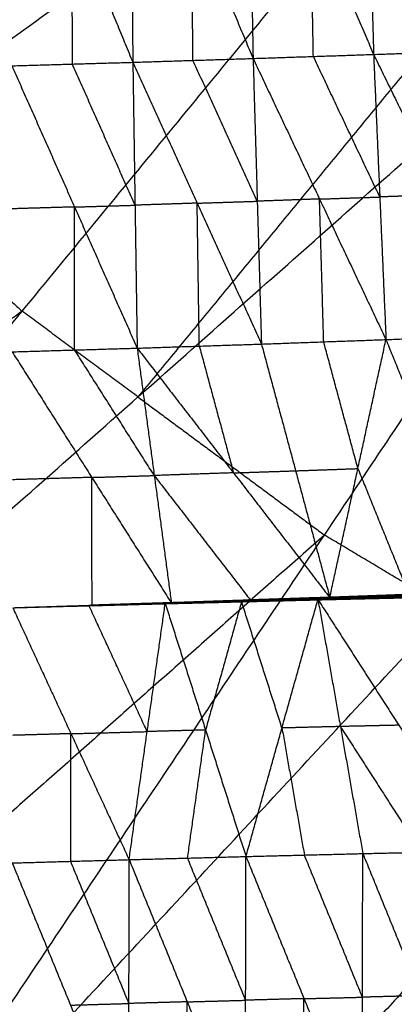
# Model space of a CAD drawing. Header units: millimetres. Extents: x -106 to 110, y -96 to 120.
# Tile 536 of 656: x -20.27 to -16.87, y -21.23 to -12.29. Entities that reach past the tile are written whole.
import ezdxf

# ---------------------------------------------------------------- set-up
doc = ezdxf.new("R2010")
doc.units = ezdxf.units.MM
doc.header["$MEASUREMENT"] = 0
doc.layers.add('Default', color=7, linetype='Continuous', true_color=0x000000)

msp = doc.modelspace()

# ---------------------------------------------------------------- linework, layer by layer
at = {"layer": 'Default'}
for points in [[(-31.3592, -15.2734, 3.8092), (-25.0723, -10.1139, 3.779), (-18.7854, -4.9543, 3.7488)], [(-31.3592, -15.2734, 3.8092), (-24.194, -11.083, 3.779), (-17.0287, -6.8925, 3.7488)], [(-28.5306, -18.3944, 3.8092), (-22.7796, -12.6434, 3.779), (-17.0287, -6.8925, 3.7488)], [(-16.0596, -7.7708, 3.7488), (-18.9351, -10.6463, 3.7639), (-21.8105, -13.5218, 3.779)], [(-28.5306, -18.3944, 3.8092), (-21.8105, -13.5218, 3.779), (-15.0905, -8.6492, 3.7488)], [(-25.4096, -21.223, 3.8092), (-20.2501, -14.9361, 3.779), (-15.0905, -8.6492, 3.7488)], [(-14.04, -9.4283, 3.7488), (-16.6198, -12.5718, 3.7639), (-19.1996, -15.7152, 3.779)], [(-17.1345, -9.9141, -3.1198), (-17.0983, -11.2584, -2.9653), (-17.0622, -12.6026, -2.8109)], [(-17.1345, -9.9141, -3.1198), (-16.5504, -11.2395, -2.968), (-15.9664, -12.5649, -2.8162)], [(-20.3443, -10.0101, -3.1078), (-19.7952, -11.3422, -2.9543), (-19.2462, -12.6742, -2.8007)], [(-19.2713, -9.9791, -3.1082), (-19.2588, -11.3267, -2.9545), (-19.2462, -12.6742, -2.8007)], [(-19.2713, -9.9791, -3.1082), (-18.7134, -11.3092, -2.9566), (-18.1554, -12.6394, -2.8051)], [(-18.2039, -9.9469, -3.113), (-18.1796, -11.2931, -2.959), (-18.1554, -12.6394, -2.8051)], [(-18.2039, -9.9469, -3.113), (-17.633, -11.2747, -2.9619), (-17.0622, -12.6026, -2.8109)], [(-25.4096, -21.223, 3.8092), (-19.1996, -15.7152, 3.779), (-12.9895, -10.2074, 3.7488)], [(-22.0265, -23.7322, 3.8092), (-17.508, -16.9698, 3.779), (-12.9895, -10.2074, 3.7488)], [(-19.7949, -12.6902, -2.8003), (-19.7951, -12.0162, -2.8773), (-19.7952, -11.3422, -2.9543)], [(-18.7008, -12.6568, -2.8029), (-18.7071, -11.983, -2.8798), (-18.7134, -11.3092, -2.9566)], [(-17.6088, -12.621, -2.808), (-17.6209, -11.9478, -2.8849), (-17.633, -11.2747, -2.9619)], [(-22.0265, -23.7322, 3.8092), (-16.3862, -17.6422, 3.779), (-10.7459, -11.5522, 3.7488)], [(-18.4137, -25.8976, 3.8092), (-14.5798, -18.7249, 3.779), (-10.7459, -11.5522, 3.7488)], [(-18.1554, -12.6394, -2.8051), (-17.6088, -12.621, -2.808), (-17.0622, -12.6026, -2.8109)], [(-17.0622, -12.6026, -2.8109), (-16.5143, -12.5837, -2.8135), (-15.9664, -12.5649, -2.8162)], [(-17.0622, -12.6026, -2.8109), (-17.006, -13.8982, -2.3097), (-16.9499, -15.1938, -1.8086)], [(-17.0622, -12.6026, -2.8109), (-16.4395, -13.877, -2.3111), (-15.8169, -15.1514, -1.8113)], [(-20.3436, -12.7062, -2.7999), (-19.7949, -12.6902, -2.8003), (-19.2462, -12.6742, -2.8007)], [(-19.2265, -13.9729, -2.3012), (-19.5107, -13.3315, -2.5508), (-19.7949, -12.6902, -2.8003)], [(-19.2462, -12.6742, -2.8007), (-18.7008, -12.6568, -2.8029), (-18.1554, -12.6394, -2.8051)], [(-19.2462, -12.6742, -2.8007), (-19.2265, -13.9729, -2.3012), (-19.2069, -15.2715, -1.8017)], [(-19.2462, -12.6742, -2.8007), (-18.6629, -13.9542, -2.3028), (-18.0796, -15.2342, -1.805)], [(-18.1175, -13.9368, -2.305), (-18.4091, -13.2968, -2.554), (-18.7008, -12.6568, -2.8029)], [(-18.4137, -25.8976, 3.8092), (-13.3974, -19.2841, 3.779), (-8.3812, -12.6706, 3.7488)], [(-18.1554, -12.6394, -2.8051), (-18.1175, -13.9368, -2.305), (-18.0796, -15.2342, -1.805)], [(-18.1554, -12.6394, -2.8051), (-17.5527, -13.9166, -2.3068), (-16.9499, -15.1938, -1.8086)], [(-17.006, -13.8982, -2.3097), (-17.3074, -13.2596, -2.5588), (-17.6088, -12.621, -2.808)], [(-20.3436, -12.7062, -2.7999), (-19.7752, -13.9889, -2.3008), (-19.2069, -15.2715, -1.8017)], [(-21.8105, -13.5218, 3.779), (-21.0303, -14.2289, 3.779), (-20.2501, -14.9361, 3.779)], [(-18.6629, -13.9542, -2.3028), (-18.9447, -13.9635, -2.302), (-19.2265, -13.9729, -2.3012)], [(-18.6629, -13.9542, -2.3028), (-18.3902, -13.9455, -2.3039), (-18.1175, -13.9368, -2.305)], [(-18.6432, -15.2529, -1.8033), (-18.6531, -14.6035, -2.0531), (-18.6629, -13.9542, -2.3028)], [(-17.5527, -13.9166, -2.3068), (-17.8351, -13.9267, -2.3059), (-18.1175, -13.9368, -2.305)], [(-17.5527, -13.9166, -2.3068), (-17.2793, -13.9074, -2.3083), (-17.006, -13.8982, -2.3097)], [(-17.5147, -15.214, -1.8068), (-17.5337, -14.5653, -2.0568), (-17.5527, -13.9166, -2.3068)], [(-16.4395, -13.877, -2.3111), (-16.7228, -13.8876, -2.3104), (-17.006, -13.8982, -2.3097)], [(-19.7752, -13.9889, -2.3008), (-20.0588, -13.9972, -2.3004), (-20.3423, -14.0056, -2.3)], [(-19.7752, -13.9889, -2.3008), (-19.5009, -13.9809, -2.301), (-19.2265, -13.9729, -2.3012)], [(-19.7739, -15.2882, -1.8009), (-19.7746, -14.6385, -2.0509), (-19.7752, -13.9889, -2.3008)], [(-20.2501, -14.9361, 3.779), (-23.6101, -17.3724, 3.7941), (-26.9701, -19.8087, 3.8092)], [(-19.1996, -15.7152, 3.779), (-19.7248, -15.3257, 3.779), (-20.2501, -14.9361, 3.779)], [(-18.0796, -15.2342, -1.805), (-17.5147, -15.214, -1.8068), (-16.9499, -15.1938, -1.8086)], [(-17.4594, -17.5378, 0.0436), (-17.2047, -16.3658, -0.8825), (-16.9499, -15.1938, -1.8086)], [(-16.9499, -15.1938, -1.8086), (-16.3834, -15.1726, -1.81), (-15.8169, -15.1514, -1.8113)], [(-16.9499, -15.1938, -1.8086), (-16.4859, -16.3397, -0.8839), (-16.0219, -17.4857, 0.0408)], [(-20.3409, -15.3049, -1.8001), (-19.7739, -15.2882, -1.8009), (-19.2069, -15.2715, -1.8017)], [(-19.0518, -16.4292, -0.8775), (-19.4128, -15.8587, -1.3392), (-19.7739, -15.2882, -1.8009)], [(-19.2069, -15.2715, -1.8017), (-18.6432, -15.2529, -1.8033), (-18.0796, -15.2342, -1.805)], [(-19.2069, -15.2715, -1.8017), (-19.0518, -16.4292, -0.8775), (-18.8967, -17.5868, 0.0467)], [(-19.2069, -15.2715, -1.8017), (-18.3331, -16.4047, -0.879), (-17.4594, -17.5378, 0.0436)], [(-18.6432, -15.2529, -1.8033), (-18.4882, -15.8288, -1.3412), (-18.3331, -16.4047, -0.879)], [(-18.0796, -15.2342, -1.805), (-17.7695, -16.386, -0.8807), (-17.4594, -17.5378, 0.0436)], [(-17.2047, -16.3658, -0.8825), (-17.3597, -15.7899, -1.3446), (-17.5147, -15.214, -1.8068)], [(-20.3409, -15.3049, -1.8001), (-19.6188, -16.4458, -0.8767), (-18.8967, -17.5868, 0.0467)], [(-19.1996, -15.7152, 3.779), (-18.3538, -16.3425, 3.779), (-17.508, -16.9698, 3.779)], [(-17.7695, -16.386, -0.8807), (-17.4871, -16.3759, -0.8816), (-17.2047, -16.3658, -0.8825)], [(-17.2047, -16.3658, -0.8825), (-16.9727, -16.9388, -0.4201), (-16.7407, -17.5118, 0.0422)], [(-19.6188, -16.4458, -0.8767), (-19.9785, -16.4567, -0.8759), (-20.3382, -16.4676, -0.8752)], [(-19.6188, -16.4458, -0.8767), (-19.3353, -16.4375, -0.8771), (-19.0518, -16.4292, -0.8775)], [(-19.6161, -17.6085, 0.0482), (-19.6174, -17.0272, -0.4142), (-19.6188, -16.4458, -0.8767)], [(-18.3331, -16.4047, -0.879), (-18.6925, -16.4169, -0.8783), (-19.0518, -16.4292, -0.8775)], [(-19.0518, -16.4292, -0.8775), (-18.6149, -16.9957, -0.4162), (-18.178, -17.5623, 0.0452)], [(-18.3331, -16.4047, -0.879), (-18.0513, -16.3954, -0.8799), (-17.7695, -16.386, -0.8807)], [(-17.508, -16.9698, 3.779), (-20.613, -19.7237, 3.7941), (-23.718, -22.4776, 3.8092)], [(-16.3862, -17.6422, 3.779), (-16.9471, -17.306, 3.779), (-17.508, -16.9698, 3.779)], [(-18.9087, -17.5848, 0.0406), (-18.1956, -17.5598, 0.0389), (-17.4824, -17.5349, 0.0372)], [(-18.8967, -17.5868, 0.0467), (-18.1895, -17.5608, 0.042), (-17.4824, -17.5349, 0.0372)], [(-17.567, -17.5555, 0.043), (-16.8746, -17.539, 0.0417), (-16.1821, -17.5225, 0.0404)], [(-17.5541, -17.5579, 0.0371), (-16.8681, -17.5402, 0.0387), (-16.1821, -17.5225, 0.0404)], [(-17.5541, -17.5579, 0.0371), (-16.8586, -17.5414, 0.0369), (-16.1631, -17.5249, 0.0367)], [(-17.5392, -17.5547, 0.0274), (-16.8402, -17.5364, 0.0267), (-16.1411, -17.5182, 0.0259)], [(-17.5392, -17.5547, 0.0274), (-16.8512, -17.5398, 0.0321), (-16.1631, -17.5249, 0.0367)], [(-16.8317, -17.5325, 0.0248), (-17.1813, -17.5417, 0.0252), (-17.5308, -17.5508, 0.0255)], [(-17.5223, -17.5469, 0.0237), (-16.8192, -17.5258, 0.0227), (-16.116, -17.5047, 0.0216)], [(-17.5223, -17.5469, 0.0237), (-16.8317, -17.5325, 0.0248), (-16.1411, -17.5182, 0.0259)], [(-16.8097, -17.5216, 0.0242), (-17.1613, -17.5321, 0.0247), (-17.5129, -17.5427, 0.0252)], [(-17.5034, -17.5385, 0.0267), (-16.7955, -17.5144, 0.0257), (-16.0877, -17.4903, 0.0246)], [(-17.5034, -17.5385, 0.0267), (-16.8097, -17.5216, 0.0242), (-16.116, -17.5047, 0.0216)], [(-17.5034, -17.5385, 0.0267), (-17.4929, -17.5367, 0.032), (-17.4824, -17.5349, 0.0372)], [(-16.7851, -17.5126, 0.0309), (-17.139, -17.5247, 0.0314), (-17.4929, -17.5367, 0.032)], [(-17.4824, -17.5349, 0.0372), (-16.7694, -17.509, 0.0369), (-16.0563, -17.4831, 0.0366)], [(-17.4824, -17.5349, 0.0372), (-16.7851, -17.5126, 0.0309), (-16.0877, -17.4903, 0.0246)], [(-17.4824, -17.5349, 0.0372), (-17.4709, -17.5364, 0.0404), (-17.4594, -17.5378, 0.0436)], [(-17.4709, -17.5364, 0.0404), (-17.1201, -17.5227, 0.0387), (-16.7694, -17.509, 0.0369)], [(-16.7579, -17.5105, 0.0401), (-17.1144, -17.5234, 0.0403), (-17.4709, -17.5364, 0.0404)], [(-17.4594, -17.5378, 0.0436), (-16.7579, -17.5105, 0.0401), (-16.0563, -17.4831, 0.0366)], [(-17.4594, -17.5378, 0.0436), (-16.7407, -17.5118, 0.0422), (-16.0219, -17.4857, 0.0408)], [(-20.3354, -17.6299, 0.0499), (-19.6221, -17.6073, 0.0452), (-18.9087, -17.5848, 0.0406)], [(-20.3354, -17.6299, 0.0499), (-19.6276, -17.6079, 0.0416), (-18.9198, -17.5859, 0.0333)], [(-20.3354, -17.6303, 0.0497), (-19.6161, -17.6085, 0.0482), (-18.8967, -17.5868, 0.0467)], [(-20.3354, -17.6299, 0.0499), (-19.616, -17.6083, 0.0483), (-18.8967, -17.5868, 0.0467)], [(-20.3354, -17.6299, 0.0499), (-19.6326, -17.6096, 0.0405), (-18.9297, -17.5893, 0.0311)], [(-20.3354, -17.6303, 0.0497), (-19.6439, -17.6112, 0.0479), (-18.9524, -17.592, 0.046)], [(-20.3354, -17.6299, 0.0499), (-19.6439, -17.611, 0.0479), (-18.9524, -17.592, 0.046)], [(-20.3354, -17.6299, 0.0499), (-19.637, -17.6112, 0.0417), (-18.9385, -17.5924, 0.0335)], [(-20.3354, -17.6299, 0.0499), (-19.6407, -17.6117, 0.045), (-18.9461, -17.5934, 0.0402)], [(-19.6439, -17.611, 0.0479), (-19.2966, -17.6019, 0.0455), (-18.9492, -17.5927, 0.0431)], [(-19.6407, -17.6117, 0.045), (-19.6423, -17.6113, 0.0465), (-19.6439, -17.611, 0.0479)], [(-19.1161, -18.7556, -0.9058), (-19.38, -18.1834, -0.429), (-19.6439, -17.6112, 0.0479)], [(-19.6407, -17.6117, 0.045), (-19.2915, -17.6023, 0.0409), (-18.9423, -17.5929, 0.0368)], [(-19.637, -17.6112, 0.0417), (-19.2855, -17.601, 0.037), (-18.9341, -17.5909, 0.0323)], [(-18.9423, -17.5929, 0.0368), (-19.2896, -17.602, 0.0393), (-19.637, -17.6112, 0.0417)], [(-19.6326, -17.6096, 0.0405), (-19.2787, -17.5986, 0.0363), (-18.9248, -17.5876, 0.0322)], [(-18.9341, -17.5909, 0.0323), (-19.2833, -17.6002, 0.0364), (-19.6326, -17.6096, 0.0405)], [(-19.6276, -17.6079, 0.0416), (-19.2709, -17.5966, 0.0392), (-18.9143, -17.5853, 0.0369)], [(-18.9248, -17.5876, 0.0322), (-19.2762, -17.5978, 0.0369), (-19.6276, -17.6079, 0.0416)], [(-18.9143, -17.5853, 0.0369), (-19.2682, -17.5963, 0.0411), (-19.6221, -17.6073, 0.0452)], [(-19.6221, -17.6073, 0.0452), (-19.2624, -17.5966, 0.0444), (-18.9027, -17.5858, 0.0436)], [(-19.616, -17.6083, 0.0483), (-19.6191, -17.6078, 0.0468), (-19.6221, -17.6073, 0.0452)], [(-19.2798, -19.9192, -1.8576), (-19.1161, -18.7556, -0.9058), (-18.9524, -17.592, 0.046)], [(-18.9524, -17.592, 0.046), (-18.2597, -17.5738, 0.0445), (-17.567, -17.5555, 0.043)], [(-18.9524, -17.592, 0.046), (-18.9492, -17.5927, 0.0431), (-18.9461, -17.5934, 0.0402)], [(-18.9524, -17.592, 0.046), (-18.5862, -18.7413, -0.9074), (-18.2199, -19.8905, -1.8608)], [(-18.9492, -17.5927, 0.0431), (-18.6045, -17.5833, 0.0438), (-18.2597, -17.5738, 0.0445)], [(-18.2565, -17.5745, 0.0416), (-18.6029, -17.5836, 0.0424), (-18.9492, -17.5927, 0.0431)], [(-18.9461, -17.5934, 0.0402), (-18.2565, -17.5745, 0.0416), (-17.567, -17.5555, 0.043)], [(-18.9461, -17.5934, 0.0402), (-18.2501, -17.5757, 0.0386), (-17.5541, -17.5579, 0.0371)], [(-18.9461, -17.5934, 0.0402), (-18.9423, -17.5929, 0.0368), (-18.9385, -17.5924, 0.0335)], [(-18.2463, -17.5752, 0.0353), (-18.5943, -17.584, 0.0361), (-18.9423, -17.5929, 0.0368)], [(-18.9385, -17.5924, 0.0335), (-18.2389, -17.5735, 0.0304), (-17.5392, -17.5547, 0.0274)], [(-18.9385, -17.5924, 0.0335), (-18.2463, -17.5752, 0.0353), (-17.5541, -17.5579, 0.0371)], [(-18.9385, -17.5924, 0.0335), (-18.9341, -17.5909, 0.0323), (-18.9297, -17.5893, 0.0311)], [(-18.2345, -17.572, 0.0292), (-18.5843, -17.5814, 0.0308), (-18.9341, -17.5909, 0.0323)], [(-18.9297, -17.5893, 0.0311), (-18.226, -17.5681, 0.0274), (-17.5223, -17.5469, 0.0237)], [(-18.9297, -17.5893, 0.0311), (-18.2345, -17.572, 0.0292), (-17.5392, -17.5547, 0.0274)], [(-18.9297, -17.5893, 0.0311), (-18.9248, -17.5876, 0.0322), (-18.9198, -17.5859, 0.0333)], [(-18.2211, -17.5664, 0.0285), (-18.5729, -17.577, 0.0303), (-18.9248, -17.5876, 0.0322)], [(-18.9198, -17.5859, 0.0333), (-18.2116, -17.5622, 0.03), (-17.5034, -17.5385, 0.0267)], [(-18.9198, -17.5859, 0.0333), (-18.2211, -17.5664, 0.0285), (-17.5223, -17.5469, 0.0237)], [(-18.9198, -17.5859, 0.0333), (-18.9143, -17.5853, 0.0369), (-18.9087, -17.5848, 0.0406)], [(-18.2061, -17.5616, 0.0336), (-18.5602, -17.5735, 0.0353), (-18.9143, -17.5853, 0.0369)], [(-18.9087, -17.5848, 0.0406), (-18.2061, -17.5616, 0.0336), (-17.5034, -17.5385, 0.0267)], [(-18.9087, -17.5848, 0.0406), (-18.9027, -17.5858, 0.0436), (-18.8967, -17.5868, 0.0467)], [(-18.9027, -17.5858, 0.0436), (-18.5491, -17.5728, 0.0413), (-18.1956, -17.5598, 0.0389)], [(-18.1895, -17.5608, 0.042), (-18.5461, -17.5733, 0.0428), (-18.9027, -17.5858, 0.0436)], [(-18.8967, -17.5868, 0.0467), (-18.178, -17.5623, 0.0452), (-17.4594, -17.5378, 0.0436)], [(-18.2597, -17.5738, 0.0445), (-18.4229, -18.1575, -0.4314), (-18.5862, -18.7413, -0.9074)], [(-17.8935, -18.723, -0.9089), (-18.0766, -18.1484, -0.4322), (-18.2597, -17.5738, 0.0445)], [(-18.2565, -17.5745, 0.0416), (-17.9086, -17.5656, 0.0408), (-17.5606, -17.5567, 0.0401)], [(-18.2501, -17.5757, 0.0386), (-18.2533, -17.5751, 0.0401), (-18.2565, -17.5745, 0.0416)], [(-18.2501, -17.5757, 0.0386), (-18.2482, -17.5754, 0.0369), (-18.2463, -17.5752, 0.0353)], [(-18.2463, -17.5752, 0.0353), (-17.8965, -17.5657, 0.0337), (-17.5467, -17.5563, 0.0322)], [(-17.5467, -17.5563, 0.0322), (-17.8928, -17.5649, 0.0313), (-18.2389, -17.5735, 0.0304)], [(-18.2389, -17.5735, 0.0304), (-18.2367, -17.5728, 0.0298), (-18.2345, -17.572, 0.0292)], [(-18.2345, -17.572, 0.0292), (-17.8826, -17.5614, 0.0274), (-17.5308, -17.5508, 0.0255)], [(-17.5308, -17.5508, 0.0255), (-17.8784, -17.5594, 0.0265), (-18.226, -17.5681, 0.0274)], [(-18.226, -17.5681, 0.0274), (-18.2235, -17.5672, 0.0279), (-18.2211, -17.5664, 0.0285)], [(-18.2211, -17.5664, 0.0285), (-17.867, -17.5545, 0.0268), (-17.5129, -17.5427, 0.0252)], [(-18.2199, -19.8905, -1.8608), (-17.8935, -18.723, -0.9089), (-17.567, -17.5555, 0.043)], [(-17.5129, -17.5427, 0.0252), (-17.8622, -17.5524, 0.0276), (-18.2116, -17.5622, 0.03)], [(-18.2116, -17.5622, 0.03), (-18.2088, -17.5619, 0.0318), (-18.2061, -17.5616, 0.0336)], [(-18.2061, -17.5616, 0.0336), (-17.8495, -17.5492, 0.0328), (-17.4929, -17.5367, 0.032)], [(-17.4929, -17.5367, 0.032), (-17.8442, -17.5483, 0.0354), (-18.1956, -17.5598, 0.0389)], [(-18.1895, -17.5608, 0.042), (-17.8302, -17.5486, 0.0412), (-17.4709, -17.5364, 0.0404)], [(-18.178, -17.5623, 0.0452), (-18.1838, -17.5616, 0.0436), (-18.1895, -17.5608, 0.042)], [(-17.567, -17.5555, 0.043), (-17.5606, -17.5567, 0.0401), (-17.5541, -17.5579, 0.0371)], [(-17.567, -17.5555, 0.043), (-17.3635, -18.7097, -0.9105), (-17.16, -19.8639, -1.864)], [(-17.567, -17.5555, 0.043), (-16.8334, -18.6979, -0.9114), (-16.0998, -19.8403, -1.8659)], [(-17.5606, -17.5567, 0.0401), (-17.2176, -17.5478, 0.0409), (-16.8746, -17.539, 0.0417)], [(-16.8681, -17.5402, 0.0387), (-17.2143, -17.5485, 0.0394), (-17.5606, -17.5567, 0.0401)], [(-17.5541, -17.5579, 0.0371), (-17.5467, -17.5563, 0.0322), (-17.5392, -17.5547, 0.0274)], [(-16.8512, -17.5398, 0.0321), (-17.1989, -17.548, 0.0321), (-17.5467, -17.5563, 0.0322)], [(-17.5392, -17.5547, 0.0274), (-17.5308, -17.5508, 0.0255), (-17.5223, -17.5469, 0.0237)], [(-17.5223, -17.5469, 0.0237), (-17.5129, -17.5427, 0.0252), (-17.5034, -17.5385, 0.0267)], [(-20.3354, -17.6303, 0.0497), (-19.8076, -18.7747, -0.904), (-19.2798, -19.9192, -1.8576)], [(-16.8334, -18.6979, -0.9114), (-17.0985, -18.7038, -0.911), (-17.3635, -18.7097, -0.9105)], [(-19.8076, -18.7747, -0.904), (-20.0728, -18.7823, -0.9035), (-20.3379, -18.7898, -0.9029)], [(-14.5798, -18.7249, 3.779), (-17.3999, -21.7699, 3.7941), (-20.2201, -24.8149, 3.8092)], [(-19.8101, -19.9342, -1.8566), (-19.8089, -19.3545, -1.3803), (-19.8076, -18.7747, -0.904)], [(-19.8076, -18.7747, -0.904), (-19.4619, -18.7652, -0.9049), (-19.1161, -18.7556, -0.9058)], [(-18.5862, -18.7413, -0.9074), (-18.8511, -18.7484, -0.9066), (-19.1161, -18.7556, -0.9058)], [(-18.7498, -19.9048, -1.8592), (-18.668, -19.323, -1.3833), (-18.5862, -18.7413, -0.9074)], [(-17.3635, -18.7097, -0.9105), (-17.6285, -18.7163, -0.9097), (-17.8935, -18.723, -0.9089)], [(-17.8935, -18.723, -0.9089), (-17.7917, -19.3001, -1.3857), (-17.6899, -19.8772, -1.8624)], [(-17.3635, -18.7097, -0.9105), (-16.9967, -19.2809, -1.3877), (-16.6299, -19.8521, -1.865)], [(-17.16, -19.8639, -1.864), (-16.6299, -19.8521, -1.865), (-16.0998, -19.8403, -1.8659)], [(-20.3404, -19.9493, -1.8556), (-19.8101, -19.9342, -1.8566), (-19.2798, -19.9192, -1.8576)], [(-20.3404, -19.9493, -1.8556), (-19.8116, -21.2411, -2.3509), (-19.2828, -22.533, -2.8463)], [(-19.2813, -21.2261, -2.3519), (-19.5457, -20.5802, -2.1043), (-19.8101, -19.9342, -1.8566)], [(-19.2828, -22.533, -2.8463), (-19.2813, -21.2261, -2.3519), (-19.2798, -19.9192, -1.8576)], [(-19.2798, -19.9192, -1.8576), (-18.7498, -19.9048, -1.8592), (-18.2199, -19.8905, -1.8608)], [(-19.2798, -19.9192, -1.8576), (-18.7528, -21.211, -2.3543), (-18.2258, -22.5029, -2.8509)], [(-18.2229, -21.1967, -2.3559), (-18.4864, -20.5507, -2.1076), (-18.7498, -19.9048, -1.8592)], [(-18.2258, -22.5029, -2.8509), (-18.2229, -21.1967, -2.3559), (-18.2199, -19.8905, -1.8608)], [(-18.2199, -19.8905, -1.8608), (-17.6899, -19.8772, -1.8624), (-17.16, -19.8639, -1.864)], [(-18.2199, -19.8905, -1.8608), (-17.6937, -21.1822, -2.3587), (-17.1676, -22.4739, -2.8566)], [(-17.1638, -21.1689, -2.3603), (-17.4269, -20.5231, -2.1113), (-17.6899, -19.8772, -1.8624)], [(-17.1676, -22.4739, -2.8566), (-17.1638, -21.1689, -2.3603), (-17.16, -19.8639, -1.864)], [(-17.16, -19.8639, -1.864), (-16.6342, -21.1554, -2.3627), (-16.1083, -22.447, -2.8614)], [(-18.7528, -21.211, -2.3543), (-18.4878, -21.2038, -2.3551), (-18.2229, -21.1967, -2.3559)], [(-17.6937, -21.1822, -2.3587), (-17.9583, -21.1894, -2.3573), (-18.2229, -21.1967, -2.3559)], [(-17.6967, -22.4884, -2.8537), (-17.6952, -21.8353, -2.6062), (-17.6937, -21.1822, -2.3587)], [(-17.6937, -21.1822, -2.3587), (-17.4288, -21.1756, -2.3595), (-17.1638, -21.1689, -2.3603)], [(-16.6342, -21.1554, -2.3627), (-16.899, -21.1622, -2.3615), (-17.1638, -21.1689, -2.3603)], [(-19.8116, -21.2411, -2.3509), (-19.5465, -21.2336, -2.3514), (-19.2813, -21.2261, -2.3519)], [(-18.7528, -21.211, -2.3543), (-19.0171, -21.2186, -2.3531), (-19.2813, -21.2261, -2.3519)], [(-18.7543, -22.5179, -2.8486), (-18.7536, -21.8645, -2.6014), (-18.7528, -21.211, -2.3543)]]:
    msp.add_open_spline(points, degree=2, dxfattribs=at)

doc.saveas('drawing.dxf')
